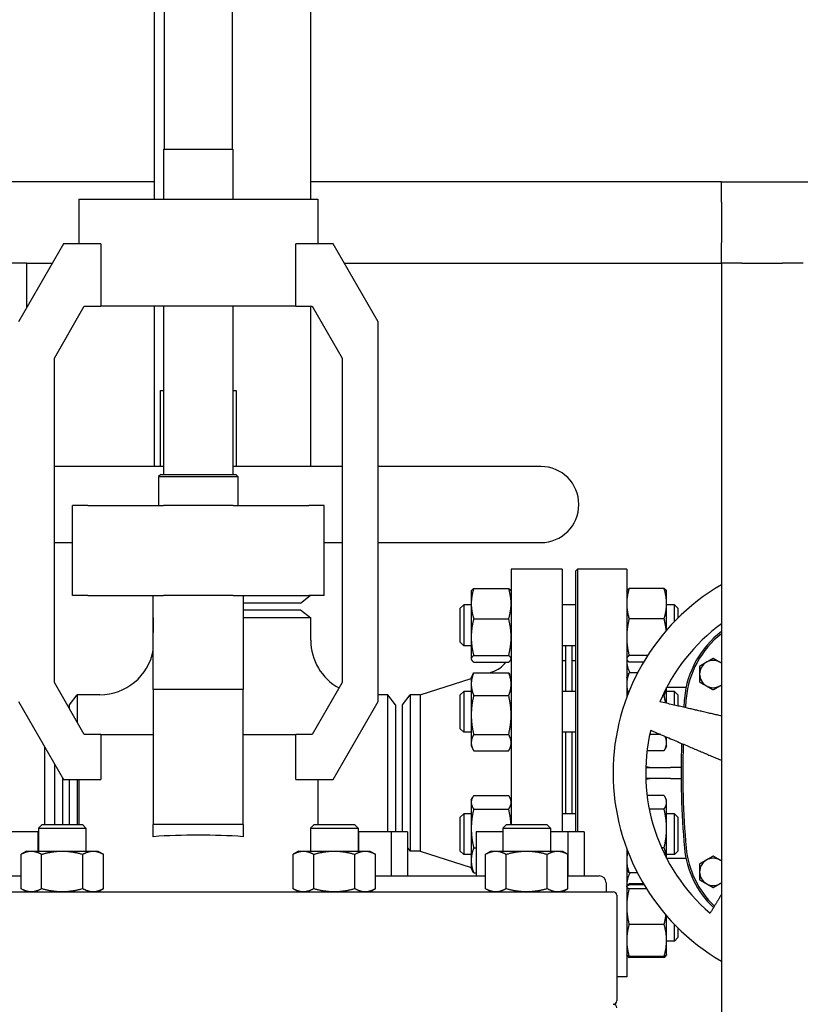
# Model space of a CAD drawing. Header units: inches. Extents: x 24 to 1128, y -69 to 748.
# Tile 470 of 656: x 607 to 622, y 361 to 379. Entities that reach past the tile are written whole.
import ezdxf

# ---------------------------------------------------------------- set-up
doc = ezdxf.new("R2010")
doc.units = ezdxf.units.IN
doc.header["$LTSCALE"] = 32
doc.header["$MEASUREMENT"] = 0
doc.layers.add('Visible (ANSI)', color=7, linetype='Continuous', lineweight=30)

msp = doc.modelspace()

# ---------------------------------------------------------------- linework, layer by layer
at = {"layer": 'Visible (ANSI)'}
for p, q in [((609.97313, 383.3298), (609.97313, 376.04017)), ((610.15563, 383.33987), (610.15563, 376.95687)), ((611.40563, 383.33987), (611.40563, 376.95687)), ((612.84813, 383.3298), (612.84813, 376.04017)), ((610.14463, 376.95687), (611.41663, 376.95687)), ((610.14463, 376.95687), (610.14463, 376.04017)), ((611.41663, 376.95687), (611.41663, 376.04017)), ((609.97313, 376.35867), (601.90363, 376.35867)), ((620.40363, 376.35867), (612.84813, 376.35867)), ((620.40363, 376.35867), (723.27356, 376.35867)), ((620.40363, 375.98367), (620.40363, 376.35867)), ((608.58178, 376.04017), (612.97949, 376.04017)), ((608.58178, 376.04017), (608.58178, 375.21317)), ((612.97949, 376.04017), (612.97949, 375.21317)), ((620.40363, 375.98367), (620.40363, 375.23367)), ((620.40363, 374.85867), (620.40363, 375.23367)), ((608.29963, 375.21317), (607.47263, 373.78076)), ((608.98816, 375.21317), (608.29963, 375.21317)), ((608.98816, 375.21317), (608.98816, 374.07037)), ((613.26163, 375.21317), (612.57311, 375.21317)), ((612.57311, 374.07037), (612.57311, 375.21317)), ((614.08863, 373.78076), (613.26163, 375.21317)), ((607.62438, 374.85867), (607.24938, 374.85867)), ((607.62438, 374.85867), (607.62438, 374.0436)), ((607.62438, 374.85867), (608.09496, 374.85867)), ((613.4663, 374.85867), (620.40363, 374.85867)), ((620.40363, 374.85867), (620.40363, 339.10867)), ((620.77863, 374.85867), (620.40363, 374.85867)), ((620.77863, 374.85867), (621.52863, 374.85867)), ((621.90363, 374.85867), (621.52863, 374.85867)), ((608.13423, 373.11543), (608.68557, 374.07037)), ((608.68557, 374.07037), (608.98816, 374.07037)), ((612.57311, 374.07037), (608.98816, 374.07037)), ((609.97313, 374.07037), (609.97313, 371.12117)), ((610.14463, 374.07037), (610.14463, 370.97287)), ((611.41663, 374.07037), (611.41663, 370.97287)), ((612.57311, 374.07037), (612.8757, 374.07037)), ((612.84813, 374.07037), (612.84813, 371.12117)), ((612.8757, 374.07037), (613.42703, 373.11543)), ((614.08863, 366.79658), (614.08863, 373.78076)), ((608.13423, 367.14611), (608.13423, 373.11543)), ((613.42703, 373.11543), (613.42703, 367.14611)), ((610.08063, 372.52117), (610.14463, 372.52117)), ((610.08063, 372.52117), (610.08063, 371.12117)), ((611.41663, 372.52117), (611.48063, 372.52117)), ((611.48063, 372.52117), (611.48063, 371.12117)), ((610.14463, 371.12117), (608.13423, 371.12117)), ((613.42703, 371.12117), (611.41663, 371.12117)), ((617.08063, 371.12117), (614.08863, 371.12117)), ((610.09113, 370.97287), (610.05213, 370.93387)), ((610.05213, 370.93387), (611.50913, 370.93387)), ((610.05213, 370.93387), (610.05213, 370.40117)), ((610.09113, 370.97287), (611.47013, 370.97287)), ((611.47013, 370.97287), (611.50913, 370.93387)), ((611.50913, 370.93387), (611.50913, 370.40117)), ((608.74787, 370.40117), (608.46503, 370.40117)), ((608.46503, 368.74717), (608.46503, 370.40117)), ((608.74787, 370.40117), (610.14053, 370.40117)), ((611.42074, 370.40117), (610.14053, 370.40117)), ((611.42074, 370.40117), (612.8134, 370.40117)), ((613.09623, 370.40117), (612.8134, 370.40117)), ((613.09623, 368.74717), (613.09623, 370.40117)), ((608.13423, 369.72117), (608.46503, 369.72117)), ((613.09623, 369.72117), (613.42703, 369.72117)), ((614.08863, 369.72117), (617.08063, 369.72117)), ((616.53563, 369.23367), (616.53563, 364.53717)), ((617.47563, 369.23367), (616.53563, 369.23367)), ((617.47563, 369.23367), (617.47563, 364.40117)), ((617.72313, 369.20242), (617.75438, 369.23367)), ((617.72313, 364.40117), (617.72313, 369.20242)), ((617.75438, 369.23367), (617.75438, 364.40117)), ((618.66063, 369.23367), (617.75438, 369.23367)), ((618.66063, 369.23367), (618.66063, 366.87561)), ((608.74787, 368.74717), (608.46503, 368.74717)), ((608.74787, 368.74717), (610.14053, 368.74717)), ((609.95383, 367.84501), (609.95383, 368.74717)), ((611.42074, 368.74717), (610.14053, 368.74717)), ((611.42074, 368.74717), (612.8134, 368.74717)), ((611.60743, 368.74717), (611.60743, 367.84501)), ((612.66063, 368.60867), (612.84113, 368.74717)), ((613.09623, 368.74717), (612.8134, 368.74717)), ((615.80163, 368.82488), (615.80578, 368.83378)), ((615.80163, 368.82488), (615.80163, 368.59837)), ((615.84672, 368.87636), (616.49055, 368.87636)), ((616.53563, 368.82488), (616.53148, 368.83378)), ((618.66063, 368.82488), (618.66478, 368.83378)), ((619.34955, 368.87636), (618.70572, 368.87636)), ((619.39463, 368.82488), (619.39048, 368.83378)), ((619.39463, 368.59837), (619.39463, 368.82488)), ((612.66063, 368.60867), (611.60743, 368.60867)), ((615.60063, 368.51238), (615.66313, 368.57488)), ((615.66313, 368.57488), (615.66313, 367.82488)), ((615.80163, 368.57488), (615.66313, 368.57488)), ((615.80163, 368.59837), (615.80163, 367.98215)), ((617.72313, 368.57488), (617.47563, 368.57488)), ((619.39463, 368.11117), (619.39463, 368.59837)), ((619.53813, 368.57488), (619.39463, 368.57488)), ((619.53813, 368.26733), (619.53813, 368.57488)), ((619.60063, 368.51238), (619.53813, 368.57488)), ((611.60743, 368.48367), (612.66313, 368.48367)), ((612.66313, 368.48367), (612.85063, 368.3398)), ((615.60063, 367.88738), (615.60063, 368.51238)), ((619.60063, 368.51238), (619.60063, 368.3304)), ((609.95363, 368.33487), (609.95383, 368.33487)), ((609.95363, 368.33487), (609.95363, 368.06605)), ((612.85063, 368.3398), (611.60743, 368.3398)), ((611.60743, 368.33487), (611.60763, 368.33487)), ((611.60763, 368.33487), (611.60763, 368.06605)), ((612.85063, 367.92367), (612.85063, 368.3398)), ((615.84672, 368.32039), (616.49055, 368.32039)), ((619.34955, 368.32039), (618.70572, 368.32039)), ((609.95363, 368.06605), (609.95383, 368.06605)), ((611.60743, 368.06605), (611.60763, 368.06605)), ((609.95383, 367.01817), (609.95383, 367.84501)), ((611.60743, 367.84501), (611.60743, 367.01817)), ((615.60063, 367.88738), (615.66313, 367.82488)), ((615.80163, 367.82488), (615.66313, 367.82488)), ((615.80163, 367.98215), (615.80163, 367.58365)), ((617.72313, 367.82488), (617.47563, 367.82488)), ((617.54063, 366.98376), (617.54063, 367.82488)), ((617.66063, 366.98376), (617.66063, 367.82488)), ((615.84672, 367.64391), (616.49055, 367.64391)), ((619.04412, 367.64391), (618.70572, 367.64391)), ((615.80163, 367.58365), (615.80163, 367.57488)), ((615.80163, 367.57488), (615.80578, 367.56598)), ((615.84672, 367.5234), (616.49055, 367.5234)), ((616.53563, 367.57488), (616.53148, 367.56598)), ((617.53563, 367.54367), (617.47563, 367.54367)), ((617.53563, 367.54367), (617.53563, 366.98376)), ((617.72313, 367.54367), (617.66063, 367.54367)), ((618.66063, 367.57488), (618.66478, 367.56598)), ((618.96977, 367.5234), (618.70572, 367.5234)), ((615.80163, 367.23376), (615.83076, 367.29622)), ((615.84672, 367.32726), (616.49055, 367.32726)), ((616.13652, 367.32726), (616.18661, 367.34312)), ((616.53563, 367.23376), (616.50651, 367.29622)), ((617.53563, 367.42367), (617.54063, 367.42367)), ((618.66063, 367.23376), (618.68976, 367.29622)), ((618.86082, 367.32726), (618.70572, 367.32726)), ((608.68557, 366.19117), (608.13423, 367.14611)), ((613.42703, 367.14611), (612.8757, 366.19117)), ((614.8623, 366.92367), (615.80163, 367.22119)), ((615.80163, 367.23376), (615.80163, 367.11829)), ((615.80163, 367.11829), (615.80163, 366.55008)), ((608.41063, 366.73617), (608.55451, 366.92367)), ((608.55451, 366.92367), (608.55451, 366.41817)), ((608.97063, 366.92367), (608.55451, 366.92367)), ((609.95383, 367.01817), (609.95383, 364.53717)), ((611.60743, 367.01817), (609.95383, 367.01817)), ((611.60743, 364.53717), (611.60743, 367.01817)), ((614.26676, 366.92367), (614.08863, 366.92367)), ((614.26676, 364.40117), (614.26676, 366.92367)), ((614.41063, 366.73617), (614.26676, 366.92367)), ((614.53563, 366.73617), (614.67951, 366.92367)), ((614.8623, 366.92367), (614.67951, 366.92367)), ((614.67951, 366.92367), (614.67951, 364.04367)), ((614.8623, 366.92367), (614.8623, 364.04367)), ((615.60063, 366.92126), (615.66313, 366.98376)), ((615.60063, 366.29626), (615.60063, 366.92126)), ((615.66313, 366.98376), (615.66313, 366.23376)), ((615.80163, 366.98376), (615.66313, 366.98376)), ((615.84672, 366.90933), (616.49055, 366.90933)), ((617.72313, 366.98376), (617.47563, 366.98376)), ((619.34955, 366.90933), (619.32397, 366.90933)), ((619.39463, 366.76485), (619.39463, 367.0533)), ((619.53813, 366.98376), (619.39463, 366.98376)), ((619.75354, 367.05847), (619.39733, 367.05847)), ((619.53813, 366.73173), (619.53813, 366.98376)), ((619.60063, 366.92126), (619.53813, 366.98376)), ((619.60063, 366.92126), (619.60063, 366.7173)), ((607.47263, 366.79658), (608.29963, 365.36417)), ((608.41063, 366.66737), (608.41063, 366.73617)), ((613.26163, 365.36417), (614.08863, 366.79658)), ((614.41063, 366.73617), (614.41063, 364.40117)), ((614.53563, 364.40117), (614.53563, 366.73617)), ((615.80163, 366.55008), (615.80163, 366.04054)), ((608.98816, 366.19117), (608.68557, 366.19117)), ((608.98816, 366.19117), (609.95383, 366.19117)), ((608.98816, 366.19117), (608.98816, 365.36417)), ((611.60743, 366.19117), (612.57311, 366.19117)), ((612.8757, 366.19117), (612.57311, 366.19117)), ((612.57311, 365.36417), (612.57311, 366.19117)), ((615.60063, 366.29626), (615.66313, 366.23376)), ((615.80163, 366.23376), (615.66313, 366.23376)), ((615.84672, 366.19083), (616.49055, 366.19083)), ((617.72313, 366.23376), (617.47563, 366.23376)), ((617.53563, 366.23376), (617.53563, 364.73358)), ((617.54063, 364.73358), (617.54063, 366.23376)), ((617.66063, 364.73358), (617.66063, 366.23376)), ((619.28614, 366.19083), (619.08499, 366.19083)), ((615.80163, 366.04054), (615.80163, 365.98376)), ((619.39463, 366.04054), (619.39463, 366.14477)), ((619.39463, 365.98376), (619.39463, 366.04054)), ((607.95897, 364.53717), (607.95897, 365.95422)), ((615.80163, 365.98376), (615.83076, 365.9213)), ((615.84672, 365.89026), (616.49055, 365.89026)), ((616.53563, 365.98376), (616.50651, 365.9213)), ((619.34955, 365.89026), (619.03503, 365.89026)), ((619.39463, 365.98376), (619.36551, 365.9213)), ((608.14176, 364.53717), (608.14176, 365.63761)), ((619.0121, 365.58367), (619.46563, 365.58367)), ((619.66097, 365.58367), (619.46563, 365.58367)), ((608.28563, 365.38842), (608.28563, 364.53717)), ((608.29963, 365.36417), (608.98816, 365.36417)), ((608.41063, 364.53717), (608.41063, 365.36417)), ((608.55451, 365.36417), (608.55451, 364.53717)), ((608.58178, 365.36417), (608.58178, 364.53717)), ((612.57311, 365.36417), (613.26163, 365.36417)), ((612.97949, 365.36417), (612.97949, 364.53717)), ((619.46563, 365.38367), (619.0121, 365.38367)), ((619.46563, 365.38367), (619.66097, 365.38367)), ((615.80163, 364.98358), (615.82111, 365.02535)), ((615.80163, 364.98358), (615.80163, 364.94443)), ((615.80163, 364.94443), (615.80163, 364.46294)), ((615.84672, 365.07014), (616.49055, 365.07014)), ((616.53563, 364.98358), (616.51616, 365.02535)), ((619.34955, 365.07014), (619.03588, 365.07014)), ((619.39463, 364.98358), (619.37516, 365.02535)), ((619.39463, 364.94443), (619.39463, 364.98358)), ((619.39463, 364.46294), (619.39463, 364.94443)), ((615.60063, 364.67108), (615.66313, 364.73358)), ((615.66313, 364.73358), (615.66313, 363.98358)), ((615.80163, 364.73358), (615.66313, 364.73358)), ((615.84672, 364.81872), (616.49055, 364.81872)), ((617.72313, 364.73358), (617.47563, 364.73358)), ((619.34955, 364.81872), (619.07629, 364.81872)), ((619.53813, 364.73358), (619.39463, 364.73358)), ((619.53813, 363.98358), (619.53813, 364.73358)), ((619.60063, 364.67108), (619.53813, 364.73358)), ((615.60063, 364.04608), (615.60063, 364.67108)), ((619.60063, 364.67108), (619.60063, 364.04608)), ((607.83063, 364.40117), (607.23063, 364.40117)), ((607.83063, 364.40117), (607.83063, 364.04667)), ((607.84107, 364.40117), (607.83063, 364.40117)), ((607.90722, 364.53717), (607.84107, 364.47102)), ((607.84107, 364.47102), (608.71607, 364.47102)), ((607.84107, 364.47102), (607.84107, 364.04667)), ((607.90722, 364.53717), (608.64992, 364.53717)), ((608.64992, 364.53717), (608.71607, 364.47102)), ((608.71607, 364.47102), (608.71607, 364.04667)), ((609.95383, 364.31235), (609.95383, 364.53717)), ((611.60743, 364.53717), (609.95383, 364.53717)), ((611.60743, 364.53717), (611.60743, 364.31235)), ((612.91134, 364.53717), (612.84519, 364.47102)), ((612.84519, 364.47102), (613.72019, 364.47102)), ((612.84519, 364.47102), (612.84519, 364.04667)), ((612.91134, 364.53717), (613.65404, 364.53717)), ((613.65404, 364.53717), (613.72019, 364.47102)), ((613.72019, 364.47102), (613.72019, 364.04667)), ((613.73063, 364.40117), (613.72019, 364.40117)), ((613.73063, 364.40117), (613.73063, 364.04667)), ((614.33063, 364.40117), (613.73063, 364.40117)), ((614.33063, 364.40117), (614.33063, 363.59117)), ((614.63063, 364.40117), (614.33063, 364.40117)), ((614.63063, 364.40117), (614.63063, 363.59117)), ((615.80163, 364.46294), (615.80163, 363.8771)), ((615.89018, 364.40117), (615.89018, 363.59117)), ((616.38364, 364.40117), (615.89018, 364.40117)), ((616.44979, 364.53717), (616.38364, 364.47102)), ((616.38364, 364.47102), (617.25864, 364.47102)), ((616.38364, 364.47102), (616.38364, 364.04667)), ((616.44979, 364.53717), (617.19249, 364.53717)), ((617.19249, 364.53717), (617.25864, 364.47102)), ((617.25864, 364.47102), (617.25864, 364.04667)), ((617.58063, 364.40117), (617.25864, 364.40117)), ((617.58063, 364.40117), (617.58063, 363.59117)), ((617.88063, 364.40117), (617.58063, 364.40117)), ((617.88063, 364.40117), (617.88063, 363.59117)), ((619.39463, 363.91404), (619.39463, 364.46294)), ((607.62257, 364.04667), (607.52109, 363.98808)), ((607.62257, 364.04667), (607.71046, 364.04667)), ((607.71046, 364.04667), (608.27857, 364.04667)), ((608.27857, 364.04667), (608.84668, 364.04667)), ((608.84668, 364.04667), (608.93457, 364.04667)), ((608.93457, 364.04667), (609.03606, 363.98808)), ((612.62669, 364.04667), (612.52521, 363.98808)), ((612.62669, 364.04667), (612.71458, 364.04667)), ((612.71458, 364.04667), (613.28269, 364.04667)), ((613.28269, 364.04667), (613.85081, 364.04667)), ((613.85081, 364.04667), (613.93869, 364.04667)), ((613.93869, 364.04667), (614.04018, 363.98808)), ((614.63063, 364.10736), (614.67951, 364.04367)), ((614.8623, 364.04367), (614.67951, 364.04367)), ((614.8623, 364.04367), (615.80163, 363.74615)), ((615.60063, 364.04608), (615.66313, 363.98358)), ((615.84672, 364.10717), (615.89018, 364.10717)), ((616.16514, 364.04667), (616.06366, 363.98808)), ((616.16514, 364.04667), (616.25303, 364.04667)), ((616.25303, 364.04667), (616.82114, 364.04667)), ((616.82114, 364.04667), (617.38925, 364.04667)), ((617.38925, 364.04667), (617.47714, 364.04667)), ((617.47714, 364.04667), (617.57863, 363.98808)), ((618.66063, 364.09173), (618.66063, 361.73367)), ((619.34955, 364.10717), (619.30174, 364.10717)), ((619.60063, 364.04608), (619.53813, 363.98358)), ((607.52109, 363.35526), (607.52109, 363.98808)), ((607.89983, 363.35526), (607.89983, 363.98808)), ((608.65731, 363.35526), (608.65731, 363.98808)), ((609.03606, 363.35526), (609.03606, 363.98808)), ((612.52521, 363.35526), (612.52521, 363.98808)), ((612.90395, 363.35526), (612.90395, 363.98808)), ((613.66144, 363.35526), (613.66144, 363.98808)), ((614.04018, 363.35526), (614.04018, 363.98808)), ((615.80163, 363.98358), (615.66313, 363.98358)), ((615.80163, 363.8771), (615.80163, 363.73358)), ((616.06366, 363.35526), (616.06366, 363.98808)), ((616.4424, 363.35526), (616.4424, 363.98808)), ((617.19988, 363.35526), (617.19988, 363.98808)), ((617.57863, 363.35526), (617.57863, 363.98808)), ((619.53813, 363.98358), (619.39463, 363.98358)), ((619.75354, 363.90887), (619.39733, 363.90887)), ((615.80163, 363.73358), (615.82111, 363.69181)), ((615.84672, 363.64703), (615.89018, 363.64703)), ((618.66063, 363.73358), (618.68011, 363.69181)), ((618.85722, 363.64703), (618.70572, 363.64703)), ((605.49761, 363.59117), (607.52109, 363.59117)), ((614.04018, 363.59117), (616.06366, 363.59117)), ((617.57863, 363.59117), (618.15563, 363.59117)), ((618.28063, 363.46617), (618.28063, 363.29667)), ((603.14763, 363.29667), (618.41363, 363.29667)), ((607.62257, 363.29667), (607.52109, 363.35526)), ((608.93457, 363.29667), (609.03606, 363.35526)), ((612.62669, 363.29667), (612.52521, 363.35526)), ((613.93869, 363.29667), (614.04018, 363.35526)), ((616.16514, 363.29667), (616.06366, 363.35526)), ((617.47714, 363.29667), (617.57863, 363.35526)), ((618.66063, 363.39246), (618.66193, 363.39524)), ((618.66193, 363.39524), (618.66478, 363.40136)), ((618.96977, 363.44394), (618.70572, 363.44394)), ((618.98192, 363.42358), (618.70572, 363.42358)), ((619.02356, 363.35582), (618.70572, 363.35582)), ((618.47663, 363.23367), (618.47663, 361.29217)), ((619.39463, 362.40552), (619.39463, 362.85617)), ((619.34955, 362.6997), (618.70572, 362.6997)), ((619.53813, 362.39246), (619.53813, 362.70001)), ((619.60063, 362.63693), (619.60063, 362.45496)), ((619.39463, 362.14246), (619.39463, 362.40552)), ((619.53813, 362.39246), (619.39463, 362.39246)), ((619.60063, 362.45496), (619.53813, 362.39246)), ((618.66063, 362.14246), (618.66193, 362.13969)), ((618.66193, 362.13969), (618.66478, 362.13356)), ((619.34955, 362.11134), (618.70572, 362.11134)), ((619.34955, 362.09098), (618.70572, 362.09098)), ((619.39334, 362.13969), (619.39048, 362.13356)), ((619.39463, 362.14246), (619.39334, 362.13969)), ((618.66063, 361.73367), (618.47663, 361.73367))]:
    msp.add_line(p, q, dxfattribs=at)
for centre, radius, start, end in [((617.08063, 370.42117), 0.7, 270, 90), ((622.41063, 365.48367), 4, 120.115847, 239.884153), ((622.41063, 365.48367), 3.4, 126.177882, 157.35073), ((610.78063, 370.06687), 2.165, 247.543237, 247.548964), ((610.78063, 370.06687), 2.165, 292.451036, 292.456763), ((621.44885, 366.70251), 1.73228, 127.112153, 174.744707), ((621.44885, 366.70251), 1.70103, 127.912832, 174.744707), ((613.85063, 367.92367), 1, 180, 241.256767), ((608.97063, 367.92367), 1, 270, 349.482751), ((616.03563, 367.81978), 0.5, 287.574716, 323.645749), ((619.16063, 367.55847), 0.5, 180, 207.543912), ((620.25118, 367.30257), 0.25, 120, 180), ((620.25118, 367.30257), 0.25, 60, 120), ((620.25118, 367.30257), 0.25, 52.425298, 60), ((620.25118, 367.30257), 0.25, 180, 240), ((620.25118, 367.30257), 0.25, 240, 300), ((620.25118, 367.30257), 0.25, 300, 307.574702), ((634.7, 365.48367), 15.03937, 174.744704, 175.39081), ((634.7, 365.48367), 15.00812, 174.744704, 175.408408), ((622.41063, 365.48367), 3.4, 166.64927, 229.35073), ((634.7, 365.48367), 15.03937, 177.927003, 185.255296), ((634.7, 365.48367), 15.00812, 177.972631, 185.255296), ((621.44885, 364.26482), 1.73228, 185.255296, 226.557354), ((621.44885, 364.26482), 1.70103, 185.255296, 226.325001), ((620.25118, 363.66477), 0.25, 120, 180), ((620.25118, 363.66477), 0.25, 60, 120), ((620.25118, 363.66477), 0.25, 52.425298, 60), ((619.16063, 363.40887), 0.5, 151.554839, 180), ((620.25118, 363.66477), 0.25, 180, 240), ((618.15563, 363.46617), 0.125, 0, 90), ((620.25118, 363.66477), 0.25, 300, 307.574702), ((618.41363, 363.23367), 0.063, 0, 90), ((620.25118, 363.66477), 0.25, 240, 300), ((618.41363, 361.29217), 0.063, 270, 0), ((618.41363, 361.16617), 0.063, 0, 90)]:
    msp.add_arc(centre, radius, start, end, dxfattribs=at)
msp.add_ellipse((610.78063, 363.95309), major_axis=(-2.19886, 0), ratio=0.17632698, start_param=4.32689867, end_param=5.09787929, dxfattribs=at)
for points, weights in [([(615.84672, 368.87636), (615.80163, 368.72738), (615.80163, 368.59837)], [1, 1.0379548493, 1]), ([(615.80578, 368.83378), (615.81507, 368.85369), (615.84672, 368.87636)], [1.01611555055, 1.02634702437, 1]), ([(616.49055, 368.87636), (616.5222, 368.85369), (616.53148, 368.83378)], [1, 1.02634702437, 1.01611555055]), ([(616.53563, 368.59837), (616.53563, 368.72738), (616.49055, 368.87636)], [1, 1.0379548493, 1]), ([(618.70572, 368.87636), (618.66063, 368.72738), (618.66063, 368.59837)], [1, 1.0379548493, 1]), ([(618.66478, 368.83378), (618.67407, 368.85369), (618.70572, 368.87636)], [1.01611555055, 1.02634702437, 1]), ([(619.39463, 368.59837), (619.39463, 368.72738), (619.34955, 368.87636)], [1, 1.0379548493, 1]), ([(619.34955, 368.87636), (619.3812, 368.85369), (619.39048, 368.83378)], [1, 1.02634702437, 1.01611555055]), ([(615.80163, 368.59837), (615.80163, 368.46936), (615.84672, 368.32039)], [1, 1.0379548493, 1]), ([(616.49055, 368.32039), (616.53563, 368.46936), (616.53563, 368.59837)], [1, 1.0379548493, 1]), ([(618.66063, 368.59837), (618.66063, 368.46936), (618.70572, 368.32039)], [1, 1.0379548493, 1]), ([(619.34955, 368.32039), (619.39463, 368.46936), (619.39463, 368.59837)], [1, 1.0379548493, 1]), ([(615.84672, 368.32039), (615.80163, 368.13912), (615.80163, 367.98215)], [1, 1.0379548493, 1]), ([(616.53563, 367.98215), (616.53563, 368.13912), (616.49055, 368.32039)], [1, 1.0379548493, 1]), ([(618.70572, 368.32039), (618.66063, 368.13912), (618.66063, 367.98215)], [1, 1.0379548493, 1]), ([(619.3884, 368.10399), (619.37811, 368.20556), (619.34955, 368.32039)], [1.01779547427, 1.02371349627, 1]), ([(615.80163, 367.98215), (615.80163, 367.82517), (615.84672, 367.64391)], [1, 1.0379548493, 1]), ([(616.49055, 367.64391), (616.53563, 367.82517), (616.53563, 367.98215)], [1, 1.0379548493, 1]), ([(618.66063, 367.98215), (618.66063, 367.82517), (618.70572, 367.64391)], [1, 1.0379548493, 1]), ([(615.84672, 367.64391), (615.80163, 367.61161), (615.80163, 367.58365)], [1, 1.0379548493, 1]), ([(616.53563, 367.58365), (616.53563, 367.61161), (616.49055, 367.64391)], [1, 1.0379548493, 1]), ([(618.70572, 367.64391), (618.66063, 367.61161), (618.66063, 367.58365)], [1, 1.0379548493, 1]), ([(615.80163, 367.58365), (615.80163, 367.55569), (615.84672, 367.5234)], [1, 1.0379548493, 1]), ([(616.49055, 367.5234), (616.53563, 367.55569), (616.53563, 367.58365)], [1, 1.0379548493, 1]), ([(618.66063, 367.58365), (618.66063, 367.55569), (618.70572, 367.5234)], [1, 1.0379548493, 1]), ([(620.12618, 367.51907), (620.06817, 367.48558), (620.00118, 367.4469)], [1, 1.04314139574, 1.01001874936]), ([(620.00118, 367.4469), (620.00118, 367.36955), (620.00118, 367.30257)], [1.01001874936, 1.04314139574, 1]), ([(620.25118, 367.59124), (620.1842, 367.55257), (620.12618, 367.51907)], [1.01001874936, 1.04314139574, 1]), ([(620.37618, 367.51907), (620.31817, 367.55257), (620.25118, 367.59124)], [1, 1.04314139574, 1.01001874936]), ([(620.40363, 367.50323), (620.38985, 367.51118), (620.37618, 367.51907)], [1.01571366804, 1.00984101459, 1]), ([(615.84672, 367.32726), (615.80163, 367.21527), (615.80163, 367.11829)], [1, 1.0379548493, 1]), ([(615.83076, 367.29622), (615.83782, 367.31136), (615.84672, 367.32726)], [1.01175569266, 1.00727059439, 1]), ([(616.53563, 367.11829), (616.53563, 367.21527), (616.49055, 367.32726)], [1, 1.0379548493, 1]), ([(616.49055, 367.32726), (616.49945, 367.31136), (616.50651, 367.29622)], [1, 1.00727059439, 1.01175569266]), ([(618.70572, 367.32726), (618.66063, 367.21527), (618.66063, 367.11829)], [1, 1.0379548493, 1]), ([(618.68976, 367.29622), (618.69682, 367.31136), (618.70572, 367.32726)], [1.01175569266, 1.00727059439, 1]), ([(620.00118, 367.30257), (620.00118, 367.23558), (620.00118, 367.15823)], [1, 1.04314139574, 1.01001874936]), ([(615.80163, 367.11829), (615.80163, 367.02131), (615.84672, 366.90933)], [1, 1.0379548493, 1]), ([(616.49055, 366.90933), (616.53563, 367.02131), (616.53563, 367.11829)], [1, 1.0379548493, 1]), ([(618.66063, 367.11829), (618.66063, 367.03915), (618.6899, 366.95206)], [1, 1.03075886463, 1.01166334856]), ([(620.00118, 367.15823), (620.06817, 367.11955), (620.12618, 367.08606)], [1.01001874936, 1.04314139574, 1]), ([(620.12618, 367.08606), (620.1842, 367.05257), (620.25118, 367.01389)], [1, 1.04314139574, 1.01001874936]), ([(620.25118, 367.01389), (620.31817, 367.05257), (620.37618, 367.08606)], [1.01001874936, 1.04314139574, 1]), ([(620.37618, 367.08606), (620.38985, 367.09395), (620.40363, 367.10191)], [1, 1.00984101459, 1.01571366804]), ([(615.84672, 366.90933), (615.80163, 366.7168), (615.80163, 366.55008)], [1, 1.0379548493, 1]), ([(616.53563, 366.55008), (616.53563, 366.7168), (616.49055, 366.90933)], [1, 1.0379548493, 1]), ([(619.34955, 366.90933), (619.37753, 366.97884), (619.38796, 367.04042)], [1, 1.02322609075, 1.01802623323]), ([(619.37714, 366.76889), (619.36669, 366.83611), (619.34955, 366.90933)], [1.01772533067, 1.01410284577, 1]), ([(620.40363, 366.53191), (619.95161, 366.63627), (619.27284, 366.79297)], [1.40073503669, 1.20917857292, 1]), ([(615.80163, 366.55008), (615.80163, 366.38335), (615.84672, 366.19083)], [1, 1.0379548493, 1]), ([(616.49055, 366.19083), (616.53563, 366.38335), (616.53563, 366.55008)], [1, 1.0379548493, 1]), ([(615.84672, 366.19083), (615.80163, 366.11029), (615.80163, 366.04054)], [1, 1.0379548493, 1]), ([(616.53563, 366.04054), (616.53563, 366.11029), (616.49055, 366.19083)], [1, 1.0379548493, 1]), ([(619.10252, 366.26877), (619.91865, 365.92234), (620.40363, 365.71648)], [1, 1.28233650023, 1.53256911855]), ([(615.80163, 366.04054), (615.80163, 365.9708), (615.84672, 365.89026)], [1, 1.0379548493, 1]), ([(616.49055, 365.89026), (616.53563, 365.9708), (616.53563, 366.04054)], [1, 1.0379548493, 1]), ([(619.34955, 365.89026), (619.39463, 365.9708), (619.39463, 366.04054)], [1, 1.0379548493, 1]), ([(619.39463, 366.04054), (619.39463, 366.0959), (619.36703, 366.15649)], [1, 1.02988757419, 1.01270516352]), ([(615.84672, 365.07014), (615.80163, 365.00277), (615.80163, 364.94443)], [1, 1.0379548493, 1]), ([(615.80163, 364.94443), (615.80163, 364.88609), (615.84672, 364.81872)], [1, 1.0379548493, 1]), ([(616.53563, 364.94443), (616.53563, 365.00277), (616.49055, 365.07014)], [1, 1.0379548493, 1]), ([(616.49055, 364.81872), (616.53563, 364.88609), (616.53563, 364.94443)], [1, 1.0379548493, 1]), ([(619.39463, 364.94443), (619.39463, 365.00277), (619.34955, 365.07014)], [1, 1.0379548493, 1]), ([(619.34955, 364.81872), (619.39463, 364.88609), (619.39463, 364.94443)], [1, 1.0379548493, 1]), ([(615.84672, 364.81872), (615.80163, 364.62806), (615.80163, 364.46294)], [1, 1.0379548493, 1]), ([(616.53353, 364.53717), (616.52611, 364.66834), (616.49055, 364.81872)], [1.01292137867, 1.02969787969, 1]), ([(619.39463, 364.46294), (619.39463, 364.62806), (619.34955, 364.81872)], [1, 1.0379548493, 1]), ([(615.80163, 364.46294), (615.80163, 364.29783), (615.84672, 364.10717)], [1, 1.0379548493, 1]), ([(619.34955, 364.10717), (619.39463, 364.29783), (619.39463, 364.46294)], [1, 1.0379548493, 1]), ([(607.52109, 363.98808), (607.62257, 364.04667), (607.71046, 364.04667)], [1.01001874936, 1.04314139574, 1]), ([(607.71046, 364.04667), (607.79835, 364.04667), (607.89983, 363.98808)], [1, 1.04314139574, 1.01001874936]), ([(607.89983, 363.98808), (608.1028, 364.04667), (608.27857, 364.04667)], [1.01001874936, 1.04314139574, 1]), ([(608.27857, 364.04667), (608.45435, 364.04667), (608.65731, 363.98808)], [1, 1.04314139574, 1.01001874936]), ([(608.65731, 363.98808), (608.7588, 364.04667), (608.84668, 364.04667)], [1.01001874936, 1.04314139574, 1]), ([(608.84668, 364.04667), (608.93457, 364.04667), (609.03606, 363.98808)], [1, 1.04314139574, 1.01001874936]), ([(612.52521, 363.98808), (612.62669, 364.04667), (612.71458, 364.04667)], [1.01001874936, 1.04314139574, 1]), ([(612.71458, 364.04667), (612.80247, 364.04667), (612.90395, 363.98808)], [1, 1.04314139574, 1.01001874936]), ([(612.90395, 363.98808), (613.10692, 364.04667), (613.28269, 364.04667)], [1.01001874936, 1.04314139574, 1]), ([(613.28269, 364.04667), (613.45847, 364.04667), (613.66144, 363.98808)], [1, 1.04314139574, 1.01001874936]), ([(613.66144, 363.98808), (613.76292, 364.04667), (613.85081, 364.04667)], [1.01001874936, 1.04314139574, 1]), ([(613.85081, 364.04667), (613.93869, 364.04667), (614.04018, 363.98808)], [1, 1.04314139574, 1.01001874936]), ([(615.84672, 364.10717), (615.80163, 363.98387), (615.80163, 363.8771)], [1, 1.0379548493, 1]), ([(616.06366, 363.98808), (616.16514, 364.04667), (616.25303, 364.04667)], [1.01001874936, 1.04314139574, 1]), ([(616.25303, 364.04667), (616.34092, 364.04667), (616.4424, 363.98808)], [1, 1.04314139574, 1.01001874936]), ([(616.4424, 363.98808), (616.64537, 364.04667), (616.82114, 364.04667)], [1.01001874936, 1.04314139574, 1]), ([(616.82114, 364.04667), (616.99692, 364.04667), (617.19988, 363.98808)], [1, 1.04314139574, 1.01001874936]), ([(617.19988, 363.98808), (617.30137, 364.04667), (617.38925, 364.04667)], [1.01001874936, 1.04314139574, 1]), ([(617.38925, 364.04667), (617.47714, 364.04667), (617.57863, 363.98808)], [1, 1.04314139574, 1.01001874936]), ([(618.68248, 364.03424), (618.66063, 363.95283), (618.66063, 363.8771)], [1.01589404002, 1.0266269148, 1]), ([(619.39319, 363.91682), (619.38676, 364.00539), (619.34955, 364.10717)], [1.011202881, 1.03112406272, 1]), ([(615.80163, 363.8771), (615.80163, 363.77032), (615.84672, 363.64703)], [1, 1.0379548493, 1]), ([(618.66063, 363.8771), (618.66063, 363.77032), (618.70572, 363.64703)], [1, 1.0379548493, 1]), ([(620.12618, 363.88128), (620.06817, 363.84778), (620.00118, 363.80911)], [1, 1.04314139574, 1.01001874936]), ([(620.25118, 363.95345), (620.1842, 363.91477), (620.12618, 363.88128)], [1.01001874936, 1.04314139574, 1]), ([(620.37618, 363.88128), (620.31817, 363.91477), (620.25118, 363.95345)], [1, 1.04314139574, 1.01001874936]), ([(620.40363, 363.86543), (620.38985, 363.87339), (620.37618, 363.88128)], [1.01571366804, 1.00984101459, 1]), ([(615.84672, 363.64703), (615.83114, 363.6703), (615.82111, 363.69181)], [1, 1.01279805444, 1.01696531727]), ([(618.70572, 363.64703), (618.69014, 363.6703), (618.68011, 363.69181)], [1, 1.01279805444, 1.01696531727]), ([(620.00118, 363.80911), (620.00118, 363.73176), (620.00118, 363.66477)], [1.01001874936, 1.04314139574, 1]), ([(620.00118, 363.66477), (620.00118, 363.59778), (620.00118, 363.52043)], [1, 1.04314139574, 1.01001874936]), ([(620.00118, 363.52043), (620.06817, 363.48176), (620.12618, 363.44827)], [1.01001874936, 1.04314139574, 1]), ([(620.37618, 363.44827), (620.38985, 363.45616), (620.40363, 363.46411)], [1, 1.00984101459, 1.01571366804]), ([(607.71046, 363.29667), (607.62257, 363.29667), (607.52109, 363.35526)], [1, 1.04314139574, 1.01001874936]), ([(607.89983, 363.35526), (607.79835, 363.29667), (607.71046, 363.29667)], [1.01001874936, 1.04314139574, 1]), ([(608.27857, 363.29667), (608.1028, 363.29667), (607.89983, 363.35526)], [1, 1.04314139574, 1.01001874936]), ([(608.65731, 363.35526), (608.45435, 363.29667), (608.27857, 363.29667)], [1.01001874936, 1.04314139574, 1]), ([(608.84668, 363.29667), (608.7588, 363.29667), (608.65731, 363.35526)], [1, 1.04314139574, 1.01001874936]), ([(609.03606, 363.35526), (608.93457, 363.29667), (608.84668, 363.29667)], [1.01001874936, 1.04314139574, 1]), ([(612.71458, 363.29667), (612.62669, 363.29667), (612.52521, 363.35526)], [1, 1.04314139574, 1.01001874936]), ([(612.90395, 363.35526), (612.80247, 363.29667), (612.71458, 363.29667)], [1.01001874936, 1.04314139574, 1]), ([(613.28269, 363.29667), (613.10692, 363.29667), (612.90395, 363.35526)], [1, 1.04314139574, 1.01001874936]), ([(613.66144, 363.35526), (613.45847, 363.29667), (613.28269, 363.29667)], [1.01001874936, 1.04314139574, 1]), ([(613.85081, 363.29667), (613.76292, 363.29667), (613.66144, 363.35526)], [1, 1.04314139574, 1.01001874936]), ([(614.04018, 363.35526), (613.93869, 363.29667), (613.85081, 363.29667)], [1.01001874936, 1.04314139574, 1]), ([(616.25303, 363.29667), (616.16514, 363.29667), (616.06366, 363.35526)], [1, 1.04314139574, 1.01001874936]), ([(616.4424, 363.35526), (616.34092, 363.29667), (616.25303, 363.29667)], [1.01001874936, 1.04314139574, 1]), ([(616.82114, 363.29667), (616.64537, 363.29667), (616.4424, 363.35526)], [1, 1.04314139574, 1.01001874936]), ([(617.19988, 363.35526), (616.99692, 363.29667), (616.82114, 363.29667)], [1.01001874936, 1.04314139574, 1]), ([(617.38925, 363.29667), (617.30137, 363.29667), (617.19988, 363.35526)], [1, 1.04314139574, 1.01001874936]), ([(617.57863, 363.35526), (617.47714, 363.29667), (617.38925, 363.29667)], [1.01001874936, 1.04314139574, 1]), ([(618.70572, 363.42358), (618.66063, 363.40543), (618.66063, 363.3897)], [1, 1.0379548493, 1]), ([(618.66063, 363.3897), (618.66063, 363.37398), (618.70572, 363.35582)], [1, 1.0379548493, 1]), ([(618.70572, 363.35582), (618.66063, 363.18002), (618.66063, 363.02776)], [1, 1.0379548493, 1]), ([(618.66478, 363.40136), (618.67407, 363.42127), (618.70572, 363.44394)], [1.01611555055, 1.02634702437, 1]), ([(618.70572, 363.44394), (618.70217, 363.43223), (618.69893, 363.42076)], [1, 1.00288298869, 1.00532800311]), ([(620.12618, 363.44827), (620.1842, 363.41477), (620.25118, 363.3761)], [1, 1.04314139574, 1.01001874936]), ([(620.25118, 363.3761), (620.31817, 363.41477), (620.37618, 363.44827)], [1.01001874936, 1.04314139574, 1]), ([(620.40363, 363.24997), (620.30615, 363.08774), (620.19578, 362.90405)], [1.11114345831, 1.05620792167, 1]), ([(618.66063, 363.02776), (618.66063, 362.87551), (618.70572, 362.6997)], [1, 1.0379548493, 1]), ([(619.34955, 362.6997), (619.37241, 362.78886), (619.38348, 362.86903)], [1, 1.01889530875, 1.01897706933]), ([(618.70572, 362.6997), (618.66063, 362.54205), (618.66063, 362.40552)], [1, 1.0379548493, 1]), ([(619.39463, 362.40552), (619.39463, 362.54205), (619.34955, 362.6997)], [1, 1.0379548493, 1]), ([(618.66063, 362.40552), (618.66063, 362.26899), (618.70572, 362.11134)], [1, 1.0379548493, 1]), ([(619.34955, 362.11134), (619.39463, 362.26899), (619.39463, 362.40552)], [1, 1.0379548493, 1]), ([(618.70572, 362.11134), (618.66808, 362.1265), (618.66193, 362.13969)], [1, 1.0314924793, 1.01072411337]), ([(618.66315, 362.1375), (618.67105, 362.11581), (618.70572, 362.09098)], [1.01375847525, 1.02892942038, 1]), ([(619.39334, 362.13969), (619.38719, 362.1265), (619.34955, 362.11134)], [1.01072411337, 1.0314924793, 1]), ([(619.34955, 362.09098), (619.38421, 362.11581), (619.39212, 362.1375)], [1, 1.02892942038, 1.01375847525])]:
    msp.add_rational_spline(points, weights, degree=2, dxfattribs=at)
for points in [[(619.01285, 365.60608), (619.06169, 365.59108), (619.1124, 365.58367), (619.16063, 365.58367)], [(619.16063, 365.38367), (619.1124, 365.38367), (619.06169, 365.37626), (619.01285, 365.36126)]]:
    msp.add_open_spline(points, degree=3, dxfattribs=at)

doc.saveas('drawing.dxf')
